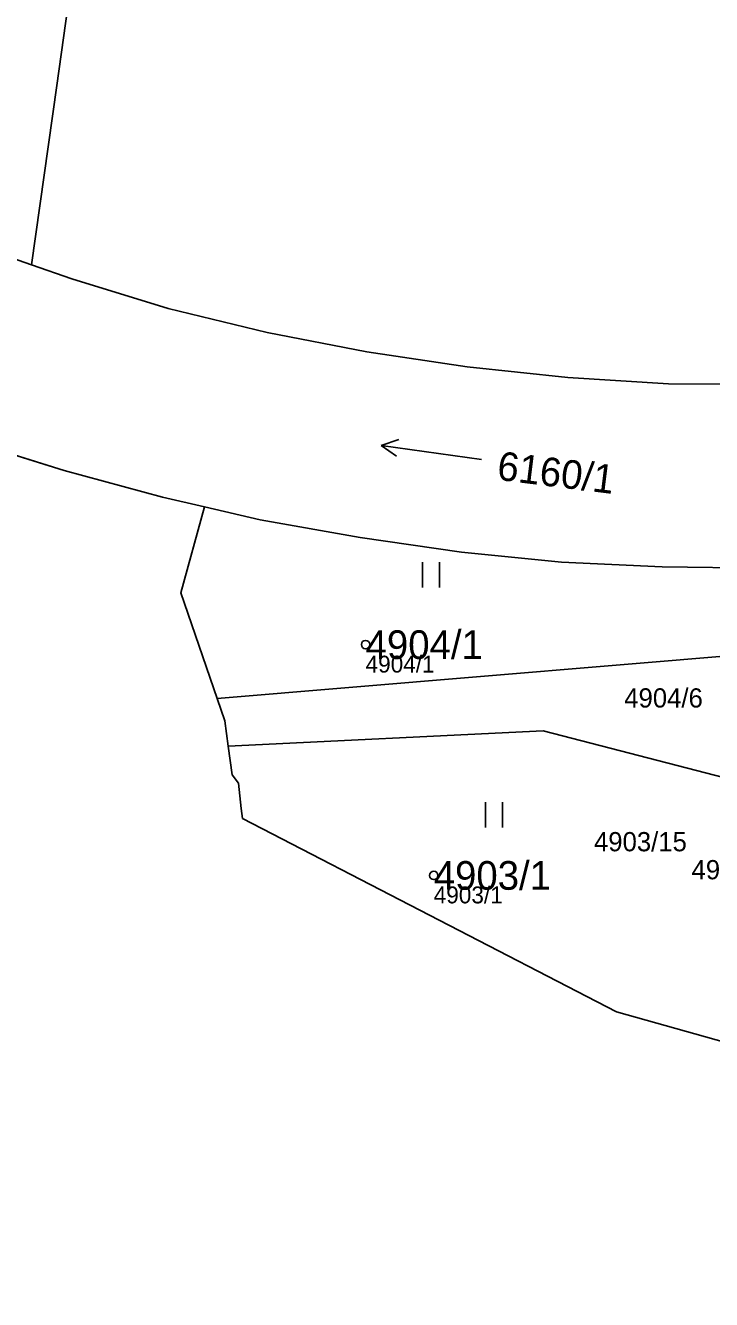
# Model space of a CAD drawing. Extents: x -690132 to -685994, y -975441 to -972444.
# Drawn here: x -688845.7 to -688805, y -974084 to -974008.4 of the extents above; entities that cross this region are included whole.
import ezdxf

# ---------------------------------------------------------------- set-up
doc = ezdxf.new("R2010")
doc.units = 0
for name, color, linetype in [('Definiční body', 7, 'Continuous'), ('Hranice parcel', 7, 'Continuous'), ('Parcelní čísla', 7, 'Continuous'), ('Polygon ku', 7, 'Continuous'), ('Polygon parcely', 7, 'Continuous'), ('Značky kultur', 7, 'Continuous')]:
    doc.layers.add(name, color=color, linetype=linetype)

msp = doc.modelspace()

# ---------------------------------------------------------------- linework, layer by layer
at = {"layer": 'Definiční body'}
for centre in [(-688825.55, -974045.14), (-688821.51, -974058.82)]:
    msp.add_circle(centre, 0.25, dxfattribs=at)
at = {"layer": 'Hranice parcel'}
for p, q in [((-688843.42, -974034.81), (-688849.12, -974033.04)), ((-688837.59, -974036.4), (-688843.42, -974034.81)), ((-688835.1, -974036.98), (-688837.59, -974036.4)), ((-688833.89, -974049.66), (-688834.34, -974048.34)), ((-688833.69, -974051.16), (-688833.89, -974049.66)), ((-688833.47, -974052.85), (-688833.69, -974051.16))]:
    msp.add_line(p, q, dxfattribs=at)
for points in [[(-688845.35, -974022.63), (-688842.97, -974023.46), (-688837.25, -974025.21), (-688831.38, -974026.64), (-688825.47, -974027.79), (-688819.52, -974028.68), (-688813.55, -974029.31), (-688807.59, -974029.69), (-688801.58, -974029.71), (-688795.56, -974029.51), (-688789.57, -974029.06), (-688783.68, -974028.26), (-688777.79, -974027.28), (-688771.9, -974025.95), (-688766.1, -974024.43), (-688760.31, -974022.59), (-688754.7, -974020.55), (-688749.19, -974018.27), (-688743.74, -974015.72), (-688738.43, -974012.92), (-688733.27, -974009.88), (-688728.15, -974006.73), (-688714.87, -973998.21), (-688713.14, -973997.1)], [(-688841.92, -973998.13), (-688842.83, -974004.65), (-688843.06, -974006.32), (-688843.86, -974012), (-688845.35, -974022.63)], [(-688854.27, -974019.2), (-688848.66, -974021.48), (-688845.35, -974022.63)], [(-688834.34, -974048.34), (-688836.51, -974042.07), (-688835.1, -974036.98)], [(-688780.85, -974038.9), (-688784.02, -974039.37), (-688789.99, -974040.07), (-688796.13, -974040.41), (-688801.98, -974040.6), (-688807.96, -974040.53), (-688813.93, -974040.26), (-688819.87, -974039.65), (-688825.87, -974038.8), (-688831.8, -974037.75), (-688835.1, -974036.98)], [(-688834.34, -974048.34), (-688795.08, -974045.05), (-688779.8, -974043.67)], [(-688804.25, -974053.04), (-688815.03, -974050.25), (-688833.69, -974051.16)], [(-688833.47, -974052.85), (-688833.09, -974053.36), (-688832.92, -974054.85), (-688832.85, -974055.44)], [(-688832.85, -974055.44), (-688810.67, -974066.9), (-688797.23, -974070.68)]]:
    msp.add_lwpolyline(points, dxfattribs=at)
at = {"layer": 'Polygon ku'}
msp.add_lwpolyline([(-688849.12, -974033.04), (-688843.42, -974034.81), (-688837.59, -974036.4), (-688835.1, -974036.98), (-688836.51, -974042.07), (-688834.34, -974048.34), (-688833.89, -974049.66), (-688833.69, -974051.16), (-688833.47, -974052.85), (-688833.09, -974053.36), (-688832.92, -974054.85), (-688832.85, -974055.44), (-688810.67, -974066.9), (-688797.23, -974070.68), (-688793.33, -974071.7), (-688789.19, -974072.55), (-688783.57, -974073.65), (-688776.83, -974074.97), (-688773.98, -974076.11), (-688772.85, -974076.51), (-688772.62, -974076.47), (-688771.61, -974080.76), (-688771.46, -974080.72), (-688770.22, -974086.06)], dxfattribs=at)
at = {"layer": 'Polygon parcely'}
for points in [[(-688848.66, -974021.48), (-688845.35, -974022.63), (-688843.86, -974012), (-688843.06, -974006.32), (-688842.83, -974004.65), (-688841.92, -973998.13), (-688840.95, -973991.26), (-688840.13, -973984.4), (-688839.52, -973977.6), (-688839.19, -973970.79), (-688838.97, -973965.02), (-688839.17, -973953.27), (-688839.48, -973948.21), (-688840.36, -973939.79), (-688840.35, -973937.23), (-688839.22, -973934.97), (-688842.36, -973936.14), (-688845.55, -973937.3), (-688845.98, -973937.86)], [(-688843.06, -974006.32), (-688843.86, -974012), (-688845.35, -974022.63), (-688842.97, -974023.46), (-688837.25, -974025.21), (-688831.38, -974026.64), (-688825.47, -974027.79), (-688819.52, -974028.68), (-688813.55, -974029.31), (-688807.59, -974029.69), (-688801.58, -974029.71), (-688795.56, -974029.51), (-688789.57, -974029.06), (-688783.68, -974028.26), (-688777.79, -974027.28), (-688771.9, -974025.95), (-688766.1, -974024.43), (-688760.31, -974022.59), (-688754.7, -974020.55), (-688749.19, -974018.27), (-688743.74, -974015.72), (-688738.43, -974012.92), (-688733.27, -974009.88), (-688728.15, -974006.73)], [(-688749.19, -974018.27), (-688754.7, -974020.55), (-688760.31, -974022.59), (-688766.1, -974024.43), (-688771.9, -974025.95), (-688777.79, -974027.28), (-688783.68, -974028.26), (-688789.57, -974029.06), (-688795.56, -974029.51), (-688801.58, -974029.71), (-688807.59, -974029.69), (-688813.55, -974029.31), (-688819.52, -974028.68), (-688825.47, -974027.79), (-688831.38, -974026.64), (-688837.25, -974025.21), (-688842.97, -974023.46), (-688845.35, -974022.63), (-688848.66, -974021.48)], [(-688849.12, -974033.04), (-688843.42, -974034.81), (-688837.59, -974036.4), (-688835.1, -974036.98), (-688831.8, -974037.75), (-688825.87, -974038.8), (-688819.87, -974039.65), (-688813.93, -974040.26), (-688807.96, -974040.53), (-688801.98, -974040.6), (-688796.13, -974040.41), (-688789.99, -974040.07), (-688784.02, -974039.37), (-688780.85, -974038.9), (-688778.12, -974038.49), (-688772.23, -974037.35), (-688768.06, -974036.29), (-688766.44, -974035.88), (-688760.66, -974034.29), (-688754.88, -974032.42), (-688749.3, -974030.27), (-688743.81, -974027.95)], [(-688795.08, -974045.05), (-688834.34, -974048.34), (-688833.89, -974049.66), (-688833.69, -974051.16), (-688815.03, -974050.25), (-688804.25, -974053.04)], [(-688804.25, -974053.04), (-688815.03, -974050.25), (-688833.69, -974051.16), (-688833.47, -974052.85), (-688833.09, -974053.36), (-688832.92, -974054.85), (-688832.85, -974055.44), (-688810.67, -974066.9), (-688797.23, -974070.68)]]:
    msp.add_lwpolyline(points, dxfattribs=at)
msp.add_lwpolyline([(-688813.93, -974040.26), (-688819.87, -974039.65), (-688825.87, -974038.8), (-688831.8, -974037.75), (-688835.1, -974036.98), (-688836.51, -974042.07), (-688834.34, -974048.34), (-688795.08, -974045.05), (-688779.8, -974043.67), (-688780.85, -974038.9), (-688784.02, -974039.37), (-688789.99, -974040.07), (-688796.13, -974040.41), (-688801.98, -974040.6), (-688807.96, -974040.53)], close=True, dxfattribs=at)
at = {"layer": 'Značky kultur'}
for p, q in [((-688824.617, -974033.342), (-688823.579, -974032.981)), ((-688818.675, -974034.177), (-688824.617, -974033.342)), ((-688824.617, -974033.342), (-688823.719, -974033.974)), ((-688822.171, -974041.75), (-688822.171, -974040.25)), ((-688821.17, -974041.75), (-688821.17, -974040.25)), ((-688818.431, -974055.98), (-688818.431, -974054.48)), ((-688817.43, -974055.98), (-688817.43, -974054.48))]:
    msp.add_line(p, q, dxfattribs=at)

# ---------------------------------------------------------------- texts
at = {"layer": 'Definiční body'}
for s, p in [('4904/1', (-688825.55, -974046.796)), ('4903/1', (-688821.51, -974060.476))]:
    msp.add_text(s, height=1, dxfattribs=at).set_placement(p)
at = {"layer": 'Parcelní čísla'}
msp.add_text('6160/1', height=1.7, rotation=353, dxfattribs=at).set_placement((-688817.811, -974035.362))
for s, height, p in [('4904/1', 1.7, (-688825.55, -974045.99)), ('4904/6', 1.139, (-688810.214, -974048.869)), ('4903/15', 1.139, (-688812.009, -974057.389)), ('4903/1', 1.7, (-688821.51, -974059.67)), ('4904/3', 1.139, (-688806.224, -974059.049))]:
    msp.add_text(s, height=height, dxfattribs=at).set_placement(p)

doc.saveas('drawing.dxf')
